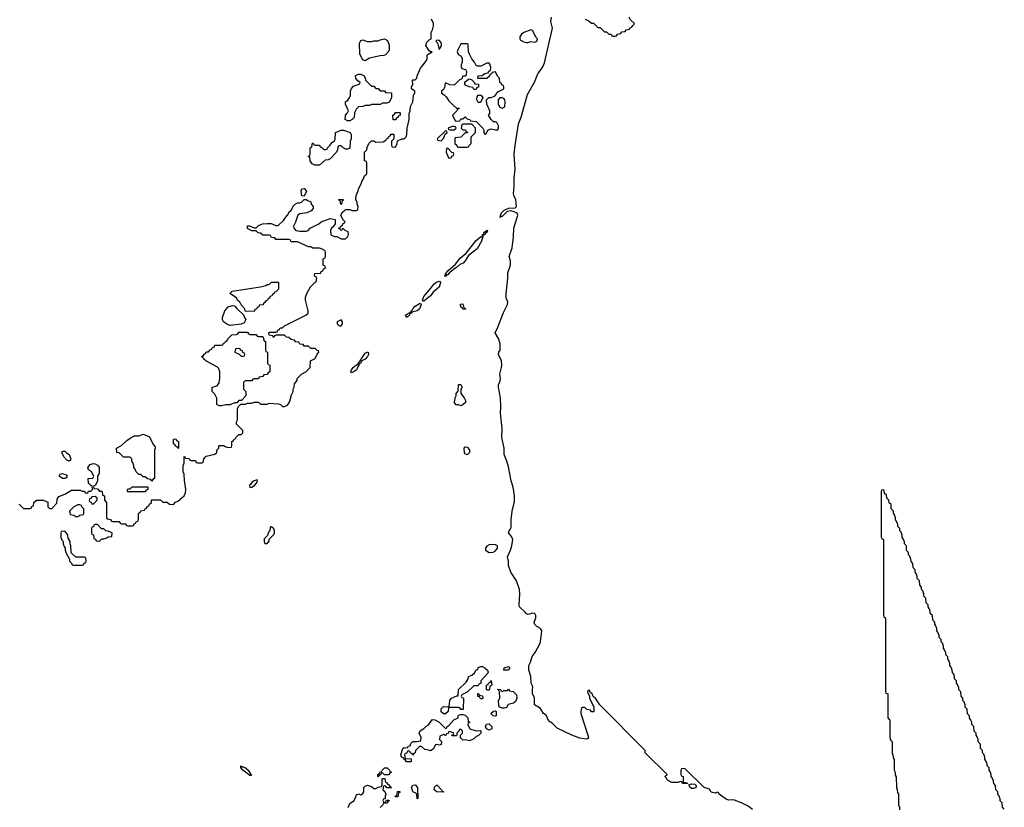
# Model space of a CAD drawing. Header units: inches. Extents: x 2701323 to 2964515, y 494916 to 722124.
# Tile 380 of 656: x 2777015 to 2786066, y 693188 to 700426. Entities that reach past the tile are written whole.
import ezdxf

# ---------------------------------------------------------------- set-up
doc = ezdxf.new("R2010")
doc.units = ezdxf.units.IN
doc.header["$MEASUREMENT"] = 0
for name, color, linetype in [('C7679', 7, 'Continuous'), ('C7689', 7, 'Continuous'), ('C7780', 7, 'Continuous')]:
    doc.layers.add(name, color=color, linetype=linetype)

msp = doc.modelspace()

# ---------------------------------------------------------------- linework, layer by layer
at = {"layer": 'C7679', "color": 2, "elevation": 10}
for points in [[(2780000, 699243.5), (2779988, 699250), (2779970, 699268), (2779950, 699268), (2779941, 699259), (2779936, 699230), (2779926, 699210), (2779870, 699148.7), (2779850, 699138), (2779823.6, 699136.4), (2779770, 699088.7), (2779728.9, 699088.9), (2779703.1, 699103.1), (2779686, 699130), (2779682, 699162), (2779666, 699170), (2779682, 699178), (2779686, 699190), (2779686, 699250), (2779702, 699258), (2779707.3, 699292.7), (2779712.7, 699292.7), (2779718, 699278), (2779730, 699274), (2779770, 699274), (2779778, 699258), (2779790, 699254), (2779810, 699234), (2779830, 699234), (2779842, 699238), (2779846, 699250), (2779870, 699274), (2779883.1, 699296.9), (2779910, 699314), (2779915.3, 699324.7), (2779918, 699390), (2779970, 699411.3), (2779991.1, 699411.1), (2780000, 699408.2)], [(2777010, 695974), (2777050, 695934), (2777110, 695934), (2777122, 695938), (2777128, 695952), (2777142, 695958), (2777146, 695990), (2777170, 696012), (2777230, 696012), (2777272.7, 695992.7), (2777274, 695950), (2777290, 695934), (2777310, 695934), (2777356.4, 695983.6), (2777360.4, 696019.6), (2777376.4, 696043.6), (2777430, 696064.7), (2777490, 696102), (2777570, 696102), (2777590, 696094), (2777610, 696094), (2777618, 696078), (2777630, 696074), (2777642, 696078), (2777647.3, 696092.7), (2777670, 696094), (2777686, 696110), (2777682, 696142), (2777670, 696146), (2777648.4, 696168.4), (2777646, 696210), (2777687.3, 696212.7), (2777698, 696230), (2777675.3, 696270), (2777648.7, 696288.7), (2777642, 696310), (2777662, 696338), (2777690, 696347.3), (2777710, 696344), (2777730, 696334), (2777746.8, 696310), (2777745.4, 696254.6), (2777732, 696230), (2777731.1, 696188.9), (2777712.7, 696147.3), (2777698, 696142), (2777694, 696130), (2777698, 696118), (2777730, 696114), (2777750, 696094), (2777770, 696094), (2777774, 696090), (2777778, 696058), (2777794, 696050), (2777794, 696010), (2777814, 695990), (2777814, 695850), (2777818, 695838), (2777850, 695834), (2777858, 695818), (2777870, 695814), (2777930, 695814), (2777938, 695798), (2777950, 695794), (2777990, 695794), (2777998, 695778), (2778010, 695774), (2778050, 695774), (2778062, 695778), (2778067.3, 695792.7), (2778082, 695798), (2778087.3, 695812.7), (2778102, 695818), (2778106, 695830), (2778107.3, 695892.7), (2778122, 695898), (2778130, 695914), (2778162, 695918), (2778167.3, 695932.7), (2778182, 695938), (2778187.3, 695952.7), (2778202, 695958), (2778207.3, 695972.7), (2778226, 695990), (2778226, 696010), (2778230, 696014), (2778310, 696014), (2778330, 695994), (2778370, 695994), (2778392.7, 695972.7), (2778430, 695972), (2778448.9, 695991.1), (2778470, 696002), (2778528.4, 696051.6), (2778540.4, 696079.6), (2778542, 696110), (2778534.6, 696174.6), (2778528.7, 696190), (2778528, 696250), (2778518, 696270), (2778518, 696330), (2778526, 696350), (2778527.3, 696412.7), (2778534, 696410), (2778538, 696398), (2778572.7, 696392.7), (2778578, 696378), (2778590, 696374), (2778630, 696374), (2778638, 696358), (2778650, 696354), (2778690, 696354), (2778702, 696358), (2778708.4, 696391.6), (2778730, 696414), (2778810, 696434), (2778826, 696450), (2778826, 696470), (2778846, 696490), (2778846, 696510), (2778850, 696514), (2778890, 696514), (2778903.6, 696503.6), (2778930, 696494), (2778962, 696498), (2778966, 696510), (2778966, 696550), (2778982, 696558), (2778986, 696570), (2779002, 696578), (2779006, 696590), (2779030, 696614), (2779050, 696614), (2779066, 696630), (2779066, 696650), (2779008, 696710), (2779008, 696730), (2779018, 696750), (2779018, 696850), (2779027.3, 696872.7), (2779047.3, 696892.7), (2779090, 696894), (2779110, 696902), (2779150, 696902), (2779170, 696912), (2779210, 696912), (2779230, 696894), (2779290, 696894), (2779310, 696902), (2779390, 696896), (2779412, 696890), (2779431.6, 696871.6), (2779450, 696871.3), (2779476.5, 696883.5), (2779495.3, 696910), (2779508.7, 696950), (2779510, 696974), (2779528, 697010), (2779528, 697030), (2779538, 697050), (2779540.4, 697079.6), (2779566, 697110), (2779566, 697130), (2779606, 697170), (2779646, 697190), (2779686, 697230), (2779688, 697290), (2779730, 697314), (2779748.4, 697351.6), (2779766, 697370), (2779762, 697382), (2779750, 697386), (2779730, 697406), (2779690, 697406), (2779670, 697426), (2779630, 697426), (2779622, 697442), (2779590, 697446), (2779582, 697462), (2779550, 697466), (2779542, 697482), (2779510, 697486), (2779490, 697506), (2779467.3, 697507.3), (2779450, 697526), (2779370, 697526), (2779358, 697522), (2779350, 697506), (2779342, 697522), (2779307.3, 697527.3), (2779306, 697550), (2779310, 697554), (2779370, 697554), (2779382, 697558), (2779387.3, 697572.7), (2779402, 697578), (2779410, 697594), (2779430, 697594), (2779450, 697614), (2779646, 697710), (2779666, 697730), (2779668, 697750), (2779642, 697850), (2779643.1, 697876.9), (2779655.3, 697910), (2779688, 697970), (2779727.3, 698012.7), (2779742, 698018), (2779746, 698050), (2779742, 698062), (2779726, 698070), (2779727.3, 698092.7), (2779782, 698098), (2779787.3, 698112.7), (2779802, 698118), (2779807.3, 698132.7), (2779826, 698150), (2779822, 698162), (2779806, 698170), (2779806, 698230), (2779822, 698238), (2779826, 698250), (2779826, 698290), (2779822, 698302), (2779796.4, 698316.4), (2779770, 698326), (2779710, 698328), (2779690, 698338), (2779670, 698338), (2779570, 698386), (2779510, 698386), (2779502, 698402), (2779490, 698406), (2779370, 698406), (2779362, 698422), (2779330, 698426), (2779322, 698442), (2779310, 698446), (2779250, 698446), (2779230, 698466), (2779207.3, 698467.3), (2779190, 698486), (2779150, 698486), (2779110, 698508.7), (2779108.4, 698531.6), (2779127.3, 698532.7), (2779170, 698514), (2779190, 698514), (2779210, 698534), (2779248.4, 698551.6), (2779290, 698554), (2779327.3, 698552.7), (2779370, 698534), (2779390, 698534), (2779440.4, 698579.6), (2779458, 698610), (2779478, 698630), (2779496.4, 698663.6), (2779510, 698674), (2779530, 698714), (2779546, 698730), (2779570, 698742), (2779590, 698742), (2779606, 698750), (2779630, 698774), (2779650, 698774), (2779663.6, 698763.6), (2779690, 698754), (2779694, 698730), (2779714, 698710), (2779714, 698690), (2779694, 698670), (2779654, 698650), (2779590, 698642), (2779572, 698630), (2779550, 698566), (2779532, 698530), (2779534, 698510), (2779554, 698490), (2779590, 698482), (2779650, 698482), (2779666, 698490), (2779686, 698510), (2779766, 698550), (2779786, 698570), (2779870, 698598), (2779914, 698590), (2779914, 698550), (2779896.9, 698523.1), (2779882, 698510), (2779872, 698490), (2779874, 698450), (2779910, 698434), (2779930, 698434), (2779970, 698411.3), (2780000, 698411.8)], [(2780000, 698576), (2779986, 698590), (2779968, 698630), (2779982, 698658), (2780000, 698673.4)], [(2780000, 698496), (2779990, 698506), (2779978, 698502), (2779974, 698490), (2779968, 698488), (2779962, 698502), (2779946, 698510), (2779962, 698518), (2779966, 698530), (2779982, 698538), (2779986, 698550), (2780000, 698564)]]:
    msp.add_lwpolyline(points, dxfattribs=at)
at = {"layer": 'C7679', "color": 2}
for points, elevation in [([(2779630, 698806), (2779608.4, 698808.4), (2779602, 698850), (2779610, 698872), (2779630, 698874), (2779652, 698850)], 10), ([(2779970, 698726), (2779966, 698730), (2779962, 698762), (2779946, 698770), (2779950, 698774), (2779990, 698774), (2779992.7, 698767.3), (2779978, 698762), (2779974, 698730)], 10), ([(2779170, 697746), (2779087.3, 697747.3), (2779086, 697770), (2779050, 697806), (2779038, 697830), (2779018, 697850), (2779008, 697870), (2778946, 697910), (2778968.9, 697931.1), (2779228.4, 697971.6), (2779276.4, 697983.6), (2779290, 697992), (2779307.3, 697992.7), (2779330, 698014), (2779390, 698014), (2779394, 698010), (2779394, 697950), (2779370, 697926), (2779358, 697922), (2779354, 697910), (2779338, 697902), (2779334, 697890), (2779318, 697882), (2779310, 697866), (2779298, 697862), (2779294, 697850), (2779278, 697842), (2779270, 697826), (2779258, 697822), (2779250, 697806), (2779218, 697802), (2779212.7, 697787.3), (2779198, 697782), (2779192.7, 697767.3), (2779178, 697762)], 10), ([(2778950, 697617.2), (2778924.1, 697624.1), (2778888.7, 697650), (2778878, 697670), (2778878, 697690), (2778902, 697750), (2778932.9, 697787.1), (2778970, 697801), (2778990, 697798), (2779010, 697772), (2779072.7, 697712.7), (2779083.6, 697683.6), (2779094, 697670), (2779078, 697642), (2779050, 697628)], 10), ([(2779970, 697668), (2779934, 697650), (2779934, 697630), (2779952.7, 697612.7), (2779970, 697612), (2779982, 697630), (2779982, 697650)], 10), ([(2779130, 697534), (2779190, 697534), (2779198, 697518), (2779210, 697514), (2779250, 697514), (2779254, 697510), (2779258, 697478), (2779274, 697470), (2779274, 697390), (2779278, 697378), (2779294, 697370), (2779294, 697270), (2779298, 697258), (2779314, 697250), (2779314, 697190), (2779298, 697182), (2779290, 697166), (2779258, 697162), (2779250, 697146), (2779218, 697142), (2779210, 697126), (2779170, 697126), (2779158, 697122), (2779150, 697106), (2779090, 697106), (2779078, 697102), (2779074, 697090), (2779074, 697030), (2779094, 697010), (2779094, 696970), (2779052.7, 696927.3), (2779030, 696926), (2779010, 696906), (2778990, 696906), (2778950, 696888), (2778910, 696888), (2778870, 696878), (2778850, 696878), (2778828.7, 696888.7), (2778827.3, 696947.3), (2778810, 696986), (2778786, 697010), (2778786, 697050), (2778830, 697062), (2778848, 697090), (2778854, 697130), (2778854, 697190), (2778849, 697210), (2778844, 697224), (2778833.6, 697233.6), (2778726, 697290), (2778706, 697310), (2778702, 697322), (2778686, 697330), (2778702, 697338), (2778710, 697354), (2778722, 697358), (2778730, 697374), (2778750, 697374), (2778767.3, 697392.7), (2778782, 697398), (2778786, 697410), (2778802, 697418), (2778810, 697434), (2778870, 697434), (2778882, 697438), (2778887.3, 697452.7), (2778902, 697458), (2778906, 697470), (2778922, 697478), (2778927.3, 697492.7), (2778966, 697530), (2779007.3, 697532.7), (2779022, 697538), (2779030, 697554), (2779110, 697554), (2779118, 697538)], 10), ([(2779030, 697406), (2778998, 697402), (2778994, 697370), (2779032.7, 697352.7), (2779050, 697334), (2779070, 697334), (2779082, 697338), (2779086, 697350), (2779082, 697362), (2779067.3, 697367.3), (2779062, 697382), (2779047.3, 697387.3), (2779042, 697402)], 10), ([(2778230, 696186), (2778222, 696202), (2778190, 696206), (2778170, 696226), (2778150, 696226), (2778130, 696246), (2778110, 696246), (2778086, 696270), (2778076.4, 696296.4), (2778066, 696310), (2778066, 696330), (2778056.4, 696356.4), (2778046, 696370), (2778046, 696390), (2778030, 696406), (2777970, 696406), (2777930, 696446), (2777908, 696450), (2777906, 696490), (2777950, 696512), (2778000.2, 696559.8), (2778030, 696582), (2778070, 696602), (2778110, 696602), (2778150, 696618), (2778210, 696594), (2778243.6, 696523.6), (2778259.6, 696499.6), (2778262, 696490), (2778254, 696470), (2778254, 696210), (2778238, 696202)], 10), ([(2778470, 696486), (2778462, 696502), (2778450, 696506), (2778442, 696522), (2778428, 696530), (2778430, 696572), (2778450, 696574), (2778458, 696558), (2778474, 696550), (2778474, 696490)], 10), ([(2777470, 696369), (2777450, 696379), (2777421.2, 696410), (2777402, 696450), (2777410, 696462), (2777430, 696462), (2777446, 696446), (2777471, 696431), (2777484.7, 696390), (2777482, 696378)], 10), ([(2777430, 696209.2), (2777409.3, 696209.3), (2777378, 696230), (2777388, 696250), (2777410, 696256), (2777443.6, 696243.6), (2777452, 696230), (2777443.6, 696216.4)], 10), ([(2779197.2, 696197.2), (2779170, 696189.2), (2779150, 696174.7), (2779140.9, 696159.1), (2779128.7, 696150), (2779130, 696126), (2779150, 696130.8), (2779173.1, 696146.9), (2779191.5, 696168.5), (2779202, 696190)], 10), ([(2778010, 696086), (2778006, 696090), (2778006, 696110), (2778010, 696114), (2778030, 696114), (2778050, 696134), (2778190, 696134), (2778194, 696130), (2778194, 696110), (2778178, 696102), (2778170, 696086)], 10), ([(2777710, 696046), (2777678, 696042), (2777672.7, 696027.3), (2777658, 696022), (2777654, 696010), (2777658, 695998), (2777672.7, 695992.7), (2777678, 695978), (2777690, 695974), (2777726, 696010), (2777726, 696030)], 10), ([(2777550, 695968), (2777514, 695950), (2777474, 695910), (2777478, 695878), (2777511.6, 695871.6), (2777530, 695862), (2777550, 695862), (2777568.4, 695871.6), (2777602, 695878), (2777606, 695890), (2777606, 695930), (2777586, 695950), (2777582, 695962), (2777567.3, 695967.3)], 10), ([(2777730, 695786), (2777710, 695786), (2777698, 695782), (2777692.7, 695767.3), (2777678, 695762), (2777674, 695750), (2777674, 695710), (2777678, 695698), (2777692.7, 695692.7), (2777698, 695658), (2777712.7, 695652.7), (2777718, 695638), (2777750, 695634), (2777770, 695654), (2777790, 695654), (2777816.4, 695663.6), (2777830, 695674), (2777862, 695678), (2777866, 695710), (2777827.3, 695727.3), (2777808.4, 695728.4), (2777787.3, 695747.3), (2777768.4, 695748.4)], 10), ([(2779330, 695766), (2779318, 695762), (2779314, 695730), (2779303.6, 695716.4), (2779292.7, 695687.3), (2779263.6, 695656.4), (2779262, 695630), (2779270, 695614), (2779290, 695614), (2779307.3, 695632.7), (2779308, 695652), (2779350, 695694), (2779358, 695710), (2779358, 695730), (2779350, 695746)], 10), ([(2777430, 695726), (2777398, 695722), (2777394, 695710), (2777394, 695670), (2777403.6, 695643.6), (2777414, 695630), (2777414, 695610), (2777423.6, 695583.6), (2777434, 695570), (2777434, 695550), (2777443.6, 695523.6), (2777474, 695470), (2777474, 695450), (2777492.7, 695432.7), (2777498, 695418), (2777510, 695414), (2777590, 695414), (2777602, 695418), (2777607.3, 695432.7), (2777622, 695438), (2777626, 695450), (2777622, 695482), (2777610, 695486), (2777530, 695486), (2777487.3, 695527.3), (2777486, 695590), (2777478, 695610), (2777478, 695630), (2777460.4, 695660.4), (2777458, 695690), (2777450, 695706)], 10), ([(2779060.7, 693560.7), (2779070, 693560.7), (2779090, 693550.4), (2779115.5, 693530), (2779135.9, 693495.9), (2779144.7, 693490), (2779138.8, 693481.2), (2779130, 693481.2), (2779066.6, 693530), (2779049.3, 693550), (2779048, 693570)], 6)]:
    msp.add_lwpolyline(points, close=True, dxfattribs=dict(at, elevation=elevation))
at = {"layer": 'C7689', "color": 2}
for points, elevation in [([(2780000, 698673.4), (2780010, 698682), (2780050, 698682), (2780070, 698674), (2780110, 698674), (2780122, 698678), (2780126, 698710), (2780118, 698730), (2780118, 698750), (2780106, 698770), (2780108.4, 698811.6), (2780127.3, 698852.7), (2780128.4, 698871.6), (2780156.4, 698923.6), (2780160.4, 698939.6), (2780176.4, 698963.6), (2780186, 698990), (2780206, 699010), (2780206, 699110), (2780202, 699122), (2780186, 699130), (2780186, 699210), (2780206, 699230), (2780208.4, 699251.6), (2780226, 699290), (2780248.4, 699311.6), (2780270, 699312), (2780290, 699302), (2780356.4, 699303.6), (2780382, 699318), (2780387.3, 699332.7), (2780402, 699338), (2780407.3, 699352.7), (2780422, 699358), (2780430, 699374), (2780450, 699374), (2780454, 699370), (2780454, 699330), (2780434, 699310), (2780434, 699270), (2780438, 699258), (2780470, 699254), (2780486, 699290), (2780487.3, 699312.7), (2780528.4, 699331.6), (2780550, 699332), (2780568, 699350), (2780574, 699370), (2780578, 699430), (2780595.3, 699510), (2780596.4, 699563.6), (2780606, 699590), (2780607.3, 699627.3), (2780628, 699670), (2780634, 699726), (2780638, 699742), (2780646, 699750), (2780646, 699770), (2780618, 699790), (2780618, 699810), (2780628, 699830), (2780626, 699870), (2780630, 699874), (2780650, 699874), (2780666, 699890), (2780668.4, 699911.6), (2780700.2, 699979.8), (2780715.9, 700000)], 10), ([(2781072.4, 700000), (2781072.7, 699992.7), (2781078, 699978), (2781112, 699970), (2781122, 699950), (2781119.6, 699920.4), (2781110, 699906), (2781090, 699906), (2781078, 699882), (2781054, 699870), (2781010, 699826), (2780968.4, 699828.4), (2780930, 699846), (2780922, 699830), (2780922, 699810), (2780910, 699786), (2780894, 699770), (2780894, 699750), (2780916.9, 699736.9), (2780936.9, 699716.9), (2780959.6, 699679.6), (2780999.6, 699639.6), (2781030, 699614), (2781050, 699614), (2781054, 699610), (2781038, 699602), (2781034, 699590), (2780994, 699550), (2781018, 699498), (2781030, 699494), (2781062, 699498), (2781070, 699514), (2781090, 699514), (2781110, 699534), (2781130, 699514), (2781154, 699510), (2781158, 699498), (2781210, 699492), (2781272, 699430), (2781282, 699410), (2781282, 699390), (2781290, 699374), (2781302, 699378), (2781318, 699410), (2781330, 699418), (2781350, 699424.7), (2781390, 699414), (2781410, 699414), (2781418, 699430), (2781418, 699450), (2781400.4, 699480.4), (2781390, 699488), (2781370, 699488), (2781348, 699510), (2781326, 699550), (2781336.4, 699563.6), (2781338, 699590), (2781308, 699650), (2781306, 699690), (2781328.4, 699711.6), (2781350, 699712), (2781376.4, 699723.6), (2781390, 699734), (2781410, 699762), (2781466, 699790), (2781466, 699810), (2781462, 699822), (2781447.3, 699827.3), (2781442, 699842), (2781427.3, 699847.3), (2781426, 699890), (2781407.3, 699907.3), (2781390, 699946), (2781358, 699942), (2781352.7, 699927.3), (2781338, 699922), (2781332.7, 699907.3), (2781310, 699886), (2781227.3, 699887.3), (2781228.4, 699911.6), (2781267.3, 699912.7), (2781290, 699932), (2781322, 699938), (2781328, 699952), (2781342, 699958), (2781346, 699990), (2781342.4, 700000)], 10), ([(2781254.3, 700000), (2781250, 699998), (2781230, 699998), (2781225, 700000)], 10), ([(2783750, 693169.2), (2783710, 693197.6), (2783650, 693229.6), (2783585.4, 693254.6), (2783570, 693258), (2783530, 693255.3), (2783510, 693262), (2783468, 693290), (2783446, 693310), (2783442, 693322), (2783430, 693326), (2783410, 693318), (2783370, 693328.7), (2783355.3, 693355.3), (2783306, 693370), (2783130, 693546), (2783098, 693542), (2783094, 693530), (2783094, 693490), (2783098, 693478), (2783114, 693470), (2783114, 693430), (2783118, 693418), (2783150, 693414), (2783154, 693406), (2783110, 693408), (2783102, 693422), (2783090, 693426), (2783063.6, 693416.4), (2783010, 693415.3), (2782970, 693438), (2782959, 693459), (2782946, 693470), (2782966, 693490), (2782766, 693690), (2782766, 693710), (2782348.9, 694128.9), (2782310, 694186), (2782287.3, 694207.3), (2782278, 694230), (2782262, 694242), (2782250, 694266), (2782238, 694262), (2782234, 694250), (2782254, 694210), (2782254, 694190), (2782262, 694170), (2782291.6, 694111.6), (2782294, 694070), (2782290, 694066), (2782270, 694066), (2782262, 694082), (2782230, 694086), (2782210, 694106), (2782190, 694106), (2782178, 694102), (2782172.7, 694067.3), (2782172, 694050), (2782238.8, 693850), (2782242.8, 693830), (2782238, 693822), (2782224.5, 693815.5), (2782163.5, 693823.5), (2782090, 693851.8), (2781955.1, 693915.1), (2781910, 693961.2), (2781880.7, 693980.7), (2781854.5, 694034.5), (2781829.7, 694049.7), (2781798.9, 694098.9), (2781748.7, 694130), (2781748, 694190), (2781742, 694210), (2781728, 694230), (2781728, 694270), (2781732.7, 694290), (2781730, 694306), (2781715.3, 694330), (2781714, 694390), (2781694, 694450), (2781694, 694490), (2781710, 694522), (2781726.6, 694573.4), (2781752.3, 694610), (2781796.9, 694690), (2781803, 694710), (2781814, 694810), (2781806.6, 694826.6), (2781790, 694842), (2781769.1, 694849.1), (2781749.3, 694869.3), (2781745.2, 694890), (2781758.4, 694930), (2781758.4, 694950), (2781750, 694969), (2781730, 694972), (2781690, 694959.3), (2781682, 694962), (2781670, 694969), (2781662, 694982), (2781609.2, 695030), (2781605.2, 695050), (2781613.2, 695150), (2781609.3, 695189.3), (2781581.2, 695270), (2781530, 695348), (2781509.2, 695410), (2781509.2, 695450), (2781499, 695490), (2781526.6, 695550), (2781538.4, 695590), (2781547.3, 695650), (2781536.3, 695676.3), (2781508, 695710), (2781514, 695730), (2781529.5, 695750.5), (2781533.1, 695766.9), (2781534.5, 695830), (2781543.7, 695910), (2781562.6, 695997.4), (2781564, 696050), (2781552.8, 696130), (2781533.3, 696190), (2781510, 696318), (2781494, 696370), (2781467.3, 696430), (2781469.6, 696490), (2781447.2, 696587.2), (2781449.6, 696670), (2781433.6, 696810), (2781436.9, 696870), (2781434, 696950), (2781417, 697050), (2781417, 697070), (2781431.3, 697108.7), (2781433.6, 697130), (2781427.3, 697170), (2781445.1, 697230), (2781446.9, 697250), (2781442.6, 697290), (2781415.1, 697350), (2781419.3, 697370), (2781431.5, 697390), (2781431, 697451), (2781416.1, 697496.1), (2781385.2, 697550), (2781410, 697601), (2781463.1, 697736.9), (2781500.5, 697810), (2781501.6, 697830), (2781487, 697870), (2781485.8, 697905.8), (2781502.4, 698050), (2781501, 698099), (2781526, 698170), (2781525.6, 698210), (2781515.1, 698250), (2781542, 698330), (2781555.1, 698430), (2781558, 698510), (2781594, 698630), (2781589.3, 698649.3), (2781562, 698662), (2781529.3, 698669.3), (2781497.3, 698662.7), (2781450, 698617.2), (2781441, 698619), (2781429.4, 698609.4), (2781438, 698622), (2781434, 698630), (2781444.5, 698650), (2781470, 698676.3), (2781510, 698694.9), (2781570, 698697.3), (2781580.9, 698710), (2781574.7, 698770), (2781556.9, 698810), (2781553, 698830), (2781560.5, 698890), (2781560.5, 698970), (2781568.5, 699051.5), (2781561.7, 699190), (2781569.8, 699270), (2781601.7, 699470), (2781624.8, 699530), (2781682.2, 699737.8), (2781747, 699853), (2781779.1, 699930), (2781817.3, 699982.7), (2781825.8, 700000)], 6), ([(2780000, 699408.2), (2780054, 699390), (2780062, 699370), (2780062, 699330), (2780052, 699310), (2780050, 699246), (2780030, 699238), (2780010, 699238), (2780000, 699243.5)], 10), ([(2780000, 698564), (2780006, 698570), (2780000, 698576)], 10), ([(2780000, 698411.8), (2780010, 698412), (2780028, 698430), (2780038, 698450), (2780035.3, 698475.3), (2780006, 698490), (2780000, 698496)], 10), ([(2786066, 693170), (2786048.4, 693188.4), (2786046, 693230), (2786028.4, 693248.4), (2786027.3, 693267.3), (2786016.4, 693296.4), (2786006, 693310), (2786006, 693330), (2785988.4, 693348.4), (2785986, 693390), (2785968.4, 693408.4), (2785967.3, 693427.3), (2785956.4, 693456.4), (2785946, 693470), (2785946, 693490), (2785936.4, 693516.4), (2785926, 693530), (2785926, 693550), (2785908.4, 693568.4), (2785907.3, 693587.3), (2785896.4, 693616.4), (2785886, 693630), (2785886, 693650), (2785876.4, 693676.4), (2785866, 693690), (2785866, 693710), (2785848.4, 693728.4), (2785846, 693770), (2785826, 693790), (2785826, 693810), (2785816.4, 693836.4), (2785806, 693850), (2785806, 693870), (2785788.4, 693888.4), (2785786, 693930), (2785766, 693950), (2785766, 693970), (2785756.4, 693996.4), (2785746, 694010), (2785746, 694030), (2785728.4, 694048.4), (2785726, 694090), (2785706, 694110), (2785706, 694130), (2785696.4, 694156.4), (2785686, 694170), (2785686, 694190), (2785668.4, 694208.4), (2785666, 694250), (2785648.4, 694268.4), (2785647.3, 694287.3), (2785636.4, 694316.4), (2785626, 694330), (2785626, 694350), (2785608.4, 694368.4), (2785606, 694410), (2785588.4, 694428.4), (2785587.3, 694447.3), (2785576.4, 694476.4), (2785566, 694490), (2785566, 694510), (2785556.4, 694536.4), (2785546, 694550), (2785546, 694570), (2785528.4, 694588.4), (2785527.3, 694607.3), (2785516.4, 694636.4), (2785506, 694650), (2785506, 694670), (2785496.4, 694696.4), (2785486, 694710), (2785486, 694730), (2785468.4, 694748.4), (2785467.3, 694767.3), (2785456.4, 694796.4), (2785446, 694810), (2785446, 694830), (2785436.4, 694856.4), (2785426, 694870), (2785426, 694890), (2785408.4, 694908.4), (2785406, 694950), (2785386, 694970), (2785386, 694990), (2785376.4, 695016.4), (2785366, 695030), (2785366, 695050), (2785348.4, 695068.4), (2785346, 695110), (2785326, 695130), (2785326, 695150), (2785316.4, 695176.4), (2785306, 695190), (2785306, 695210), (2785288.4, 695228.4), (2785286, 695270), (2785266, 695290), (2785266, 695310), (2785256.4, 695336.4), (2785246, 695350), (2785246, 695370), (2785228.4, 695388.4), (2785226, 695430), (2785208.4, 695448.4), (2785207.3, 695467.3), (2785196.4, 695496.4), (2785186, 695510), (2785186, 695530), (2785168.4, 695548.4), (2785166, 695590), (2785148.4, 695608.4), (2785147.3, 695627.3), (2785136.4, 695656.4), (2785126, 695670), (2785126, 695690), (2785116.4, 695716.4), (2785106, 695730), (2785106, 695750), (2785088.4, 695768.4), (2785087.3, 695787.3), (2785076.4, 695816.4), (2785066, 695830), (2785066, 695850), (2785056.4, 695876.4), (2785046, 695890), (2785046, 695910), (2785026, 695930), (2785026, 695970), (2785007.3, 695987.3), (2785006, 696010), (2784986, 696030), (2784982, 696062), (2784966, 696070), (2784962, 696102), (2784950, 696106), (2784938, 696102), (2784934, 696090), (2784934, 695670), (2784938, 695658), (2784954, 695650), (2784954, 694950), (2784958, 694938), (2784974, 694930), (2784974, 694250), (2784978, 694238), (2784994, 694230), (2784994, 694010), (2785014, 693990), (2785014, 693830), (2785023.6, 693803.6), (2785034, 693790), (2785034, 693690), (2785042, 693670), (2785043.6, 693643.6), (2785052.7, 693627.3), (2785054, 693530), (2785062, 693510), (2785063.6, 693483.6), (2785072.7, 693467.3), (2785074, 693370), (2785082, 693350), (2785083.6, 693323.6), (2785092, 693310), (2785094, 693210), (2785102, 693190), (2785103.6, 693163.6)], 6), ([(2780034.6, 693185.4), (2780050, 693224.7), (2780089, 693251), (2780103.1, 693276.9), (2780110, 693302), (2780131.6, 693311.6), (2780150, 693302), (2780170, 693314), (2780178, 693330), (2780178, 693370), (2780190, 693382), (2780210.9, 693390.9), (2780250, 693378), (2780270, 693362), (2780290, 693362), (2780310, 693372), (2780342, 693378), (2780346, 693390), (2780346, 693450), (2780350, 693454), (2780372.7, 693452.7), (2780378, 693418), (2780390, 693414), (2780398, 693398), (2780410, 693394), (2780418, 693378), (2780434, 693370), (2780430, 693366), (2780390, 693366), (2780382, 693382), (2780370, 693386), (2780358, 693382), (2780354, 693350), (2780372.7, 693332.7), (2780382, 693310), (2780374, 693290), (2780374, 693266), (2780358, 693262), (2780354, 693250), (2780358, 693238), (2780370, 693234), (2780382, 693238), (2780386, 693254), (2780410, 693254), (2780412.7, 693247.3), (2780398, 693242), (2780390, 693226), (2780358, 693222), (2780354, 693210), (2780330, 693186)], 6)]:
    msp.add_lwpolyline(points, dxfattribs=dict(at, elevation=elevation))
for points, elevation in [([(2780250, 699814), (2780270, 699814), (2780290, 699794), (2780310, 699794), (2780330, 699774), (2780370, 699774), (2780378, 699758), (2780432.7, 699752.7), (2780431.6, 699708.4), (2780411.1, 699668.9), (2780390, 699658), (2780350, 699658), (2780330, 699648), (2780250, 699646), (2780230, 699638), (2780190, 699638), (2780170, 699628), (2780130, 699626), (2780110, 699606), (2780092, 699570), (2780090, 699526), (2780070, 699508), (2780050, 699498), (2780030, 699498), (2780008.4, 699508.4), (2780008.7, 699550), (2780028.7, 699570), (2780038, 699590), (2780009, 699650), (2780009, 699670), (2780032.9, 699687.1), (2780050, 699714), (2780055.3, 699730), (2780055.3, 699770), (2780064.7, 699795.3), (2780084.7, 699815.3), (2780142, 699838), (2780146, 699850), (2780123.1, 699863.1), (2780105.6, 699885.6), (2780102, 699910), (2780106, 699914), (2780130, 699924.7), (2780150, 699924.7), (2780170, 699918), (2780182, 699910), (2780192, 699890), (2780194, 699870)], 10), ([(2781190, 699786), (2781182, 699802), (2781148.4, 699808.4), (2781107.3, 699827.3), (2781107.3, 699852.7), (2781140.4, 699879.6), (2781150, 699882), (2781170, 699874), (2781192.7, 699852.7), (2781198, 699838), (2781230, 699834), (2781234, 699830), (2781232.7, 699807.3), (2781218, 699802), (2781210, 699786)], 10), ([(2781230, 699666), (2781218, 699690), (2781220.4, 699719.6), (2781230, 699734), (2781252.7, 699732.7), (2781274, 699710), (2781250, 699666)], 10), ([(2781450, 699708), (2781430, 699708), (2781412, 699690), (2781412, 699650), (2781430, 699622), (2781450, 699612), (2781470, 699622), (2781475.3, 699630), (2781479, 699670), (2781475.3, 699690), (2781470, 699698)], 10), ([(2780470, 699506), (2780447.3, 699507.3), (2780446, 699550), (2780462, 699558), (2780470, 699574), (2780510, 699574), (2780514, 699570), (2780514, 699550), (2780498, 699542), (2780494, 699530), (2780478, 699522)], 10), ([(2781010, 699446), (2780990, 699446), (2780954, 699430), (2780958, 699418), (2780970, 699414), (2781010, 699414), (2781026, 699430), (2781022, 699442)], 10), ([(2781170, 699466), (2781090, 699466), (2781078, 699462), (2781074, 699430), (2781090, 699414), (2781112.7, 699412.7), (2781118, 699398), (2781134, 699390), (2781130, 699386), (2781110, 699386), (2781070, 699348), (2781018, 699342), (2781014, 699330), (2781014, 699290), (2781032.7, 699272.7), (2781038, 699258), (2781050, 699254), (2781130, 699254), (2781142, 699258), (2781146, 699270), (2781166, 699290), (2781166, 699350), (2781206, 699390), (2781206, 699430)], 10), ([(2780930, 699406), (2780854, 699330), (2780858, 699318), (2780890, 699314), (2780910, 699334), (2780926, 699374), (2780946, 699390), (2780942, 699402)], 10), ([(2780950, 699246), (2780938, 699242), (2780934, 699210), (2780958, 699158), (2780970, 699154), (2780982, 699158), (2780987.3, 699172.7), (2781002, 699178), (2781006, 699190), (2781002, 699202), (2780987.3, 699207.3)], 10), ([(2780930, 698066), (2780922, 698070), (2780929, 698089), (2780950, 698118.8), (2781020.7, 698179.3), (2781064.6, 698235.4), (2781120.7, 698279.3), (2781210, 698396.3), (2781250, 698430.7), (2781268.7, 698431.3), (2781270, 698451), (2781286, 698454), (2781281.2, 698461.2), (2781282.7, 698470), (2781313.4, 698493.4), (2781316, 698490), (2781310, 698469.4), (2781296.8, 698463.2), (2781290, 698449.2), (2781271.6, 698448.4), (2781271.6, 698431.6), (2781260.7, 698390), (2781219.9, 698320.1), (2781141.3, 698258.7), (2781110.4, 698209.6), (2781090.4, 698189.6), (2781062.4, 698177.6), (2781030, 698149.5), (2781004.9, 698135.1), (2780961.6, 698098.4), (2780950, 698082.7), (2780938, 698082)], 6), ([(2780730, 697839), (2780720.2, 697840.2), (2780719, 697850), (2780730, 697881), (2780798.6, 697961.4), (2780822.8, 697997.2), (2780850, 698017.1), (2780870, 698024), (2780879.9, 698019.9), (2780884, 698010), (2780870.3, 697969.7), (2780817.3, 697922.7), (2780790.3, 697889.7)], 6), ([(2780570, 697689.6), (2780562.7, 697710), (2780590, 697730.5), (2780606, 697734), (2780610, 697742), (2780618, 697742), (2780615.3, 697750), (2780624.5, 697755.5), (2780629.6, 697770), (2780650, 697792.7), (2780690, 697818.8), (2780699.8, 697819.8), (2780704.7, 697810), (2780690, 697769.2), (2780670, 697749.5), (2780621, 697739), (2780618, 697730), (2780598, 697722), (2780597.3, 697710), (2780590, 697702.7)], 6), ([(2781090, 697766), (2781082, 697782), (2781070, 697786), (2781067.3, 697812.7), (2781090, 697814), (2781098, 697778), (2781112, 697772), (2781114, 697766), (2781110, 697766)], 6), ([(2780062, 697182), (2780059, 697190), (2780065.6, 697210), (2780080.7, 697230), (2780110, 697253.4), (2780123.1, 697256.9), (2780130, 697276), (2780139.3, 697280.7), (2780150, 697304.7), (2780154.6, 697305.4), (2780190, 697360.5), (2780210, 697372.4), (2780218, 697370), (2780223, 697350), (2780212.4, 697330), (2780190, 697307.3), (2780165.4, 697294.6), (2780155.5, 697284.5), (2780150, 697269.3), (2780136, 697264), (2780133.4, 697250), (2780122.5, 697237.5), (2780110.2, 697209.8), (2780090, 697192.3), (2780070, 697182.7)], 6), ([(2781070, 696878), (2781050, 696888), (2781028.4, 696888.4), (2781008, 696910), (2781015.3, 696924.7), (2781018, 696950), (2781028, 696970), (2781028, 696990), (2781047.3, 697012.7), (2781050, 697074), (2781070, 697074), (2781082, 697050), (2781071.6, 697028.4), (2781071.6, 696991.6), (2781102, 696950), (2781112.7, 696927.3), (2781112.7, 696907.3), (2781090, 696888)], 6), ([(2781130, 696428), (2781110, 696438), (2781105.2, 696445.2), (2781102, 696490), (2781110, 696502), (2781130, 696498), (2781150, 696472), (2781150, 696448.7)], 6), ([(2781370, 695602), (2781330, 695599), (2781310, 695588.7), (2781296, 695570), (2781298, 695550), (2781330, 695531.3), (2781368.4, 695531.6), (2781390, 695544.7), (2781408, 695570), (2781408, 695590), (2781390, 695599)], 10), ([(2781070, 694086), (2781062, 694102), (2781050, 694106), (2780970, 694106), (2780958, 694102), (2780954, 694070), (2780930, 694046), (2780910, 694046), (2780890, 694066), (2780890, 694094), (2780910, 694114), (2780947.3, 694112.7), (2780962, 694118), (2780967.3, 694132.7), (2780970, 694174), (2780986, 694190), (2781034, 694214), (2781046, 694214), (2781048.7, 694270), (2781120.4, 694339.6), (2781138, 694370), (2781142, 694390), (2781170, 694402), (2781195.3, 694424.7), (2781210, 694452), (2781226, 694454), (2781230, 694472), (2781250, 694482), (2781270, 694482), (2781291.1, 694471.1), (2781314, 694450), (2781322, 694430), (2781319.6, 694420.4), (2781254, 694350), (2781252.7, 694327.3), (2781238, 694322), (2781230, 694306), (2781190, 694306), (2781130, 694246), (2781078, 694222), (2781074, 694210), (2781078, 694198), (2781094, 694190), (2781092.7, 694087.3)], 6), ([(2781510, 694448), (2781466, 694450), (2781468, 694470), (2781510, 694482), (2781522, 694470)], 6), ([(2781310, 694266), (2781306, 694270), (2781306, 694310), (2781322, 694318), (2781326, 694330), (2781342, 694338), (2781350, 694354), (2781354, 694310), (2781338, 694302), (2781334, 694270), (2781330, 694266)], 6), ([(2781250, 694186), (2781242, 694202), (2781227.3, 694207.3), (2781227.3, 694232.7), (2781232.7, 694232.7), (2781238, 694218), (2781270, 694214), (2781274, 694190), (2781270, 694186)], 6), ([(2781450, 694098), (2781427.3, 694107.3), (2781420.4, 694120.4), (2781418, 694170), (2781428, 694190), (2781426, 694250), (2781422, 694262), (2781406, 694270), (2781410, 694274), (2781434, 694270), (2781438, 694258), (2781450, 694254), (2781470, 694262), (2781498, 694262), (2781510, 694274), (2781518, 694258), (2781550, 694254), (2781582, 694222), (2781586, 694190), (2781576.8, 694163.2), (2781554.4, 694145.6), (2781506, 694134), (2781490, 694106), (2781470, 694098)], 6), ([(2781210, 693892), (2781250, 693894), (2781254, 693890), (2781254, 693870), (2781230, 693846), (2781210, 693838), (2781190, 693818), (2781150, 693798), (2781110, 693808), (2781090, 693806), (2781067.3, 693827.3), (2781066, 693850), (2781086, 693870), (2781086, 693890), (2781070, 693906), (2781058, 693902), (2781052.7, 693887.3), (2781034, 693870), (2781034, 693850), (2781030, 693846), (2780990, 693846), (2780987.3, 693852.7), (2781002, 693858), (2781006, 693870), (2780970, 693886), (2780958, 693882), (2780952.7, 693867.3), (2780938, 693862), (2780930, 693846), (2780918, 693858), (2780910, 693858), (2780878, 693842), (2780874, 693810), (2780891.6, 693791.6), (2780890, 693766), (2780870, 693758), (2780850, 693766), (2780838, 693762), (2780816.9, 693723.1), (2780790, 693706), (2780774.6, 693714.6), (2780740.4, 693720.4), (2780710, 693746), (2780690, 693746), (2780654, 693710), (2780652, 693688), (2780638, 693682), (2780630, 693666), (2780622, 693682), (2780607.3, 693687.3), (2780602, 693702), (2780590, 693706), (2780578, 693702), (2780572.7, 693687.3), (2780558, 693682), (2780554, 693670), (2780558, 693638), (2780612.7, 693632.7), (2780614, 693610), (2780610, 693606), (2780570, 693606), (2780562, 693622), (2780546, 693630), (2780542, 693642), (2780526, 693650), (2780518, 693670), (2780538, 693730), (2780550, 693738), (2780566, 693734), (2780582, 693738), (2780586, 693750), (2780606, 693754), (2780610, 693774), (2780630, 693794), (2780667.3, 693792.7), (2780702, 693798), (2780706, 693830), (2780688.7, 693870), (2780698, 693890), (2780730, 693911.3), (2780750, 693931.3), (2780770, 693942), (2780810, 693994), (2780831.6, 693991.6), (2780871.6, 693971.6), (2780930, 693914), (2780942, 693918), (2780946, 693930), (2780960.4, 693939.6), (2781007.3, 693992.7), (2781046, 694010), (2781046, 694030), (2781050, 694034), (2781070, 694042), (2781090, 694042), (2781110, 694034), (2781134, 694010), (2781138, 693978), (2781152, 693970), (2781138, 693962), (2781134, 693950), (2781154, 693910)], 6), ([(2781390, 694026), (2781368.4, 694028.4), (2781346, 694050), (2781370, 694072), (2781390, 694074), (2781394, 694070), (2781394, 694030)], 6), ([(2781330, 693898), (2781306, 693910), (2781298, 693930), (2781307.3, 693952.7), (2781330, 693954), (2781354, 693930), (2781354, 693910), (2781350, 693906)], 6), ([(2780370, 693486), (2780350, 693506), (2780338, 693502), (2780332.7, 693487.3), (2780318, 693482), (2780310, 693466), (2780306, 693470), (2780306, 693490), (2780322, 693498), (2780326, 693510), (2780342, 693518), (2780346, 693530), (2780370, 693551.3), (2780394, 693550), (2780414, 693530), (2780418, 693518), (2780434, 693510), (2780418, 693502), (2780410, 693486)], 6), ([(2780670, 693266), (2780666, 693310), (2780658, 693318), (2780628, 693330), (2780627.3, 693347.3), (2780618, 693370), (2780630, 693392), (2780650, 693394), (2780671.1, 693371.1), (2780674, 693270)], 6), ([(2780910, 693326), (2780849.1, 693329.1), (2780826, 693350), (2780827.3, 693372.7), (2780847.3, 693392.7), (2780852.7, 693392.7), (2780894, 693350), (2780898, 693338), (2780914, 693330)], 6), ([(2783190, 693362), (2783178, 693370), (2783166, 693394), (2783190, 693404.7), (2783222, 693402), (2783234, 693390), (2783230, 693368.7), (2783210, 693362)], 6), ([(2780470, 693286), (2780466, 693290), (2780482, 693298), (2780487.3, 693332.7), (2780510, 693334), (2780511.6, 693328.4), (2780498, 693322), (2780490, 693286)], 6)]:
    msp.add_lwpolyline(points, close=True, dxfattribs=dict(at, elevation=elevation))
at = {"layer": 'C7780', "color": 2}
for points, elevation in [([(2781825.8, 700000), (2781840.4, 700030), (2781912.3, 700347.7), (2781896.2, 700410), (2781904.5, 700450)], 6), ([(2782214, 700430), (2782250, 700414), (2782270, 700394), (2782290, 700394), (2782330, 700354), (2782350, 700354), (2782390, 700314), (2782410, 700314), (2782430, 700294), (2782452.7, 700292.7), (2782458, 700278), (2782470, 700274), (2782490, 700274), (2782502, 700278), (2782510, 700294), (2782542, 700298), (2782550, 700314), (2782582, 700318), (2782590, 700334), (2782622, 700338), (2782627.3, 700352.7), (2782642, 700358), (2782647.3, 700372.7), (2782662, 700378), (2782666, 700390), (2782630, 700426), (2782618, 700450)], 6), ([(2780715.9, 700000), (2780754.7, 700050), (2780760.7, 700070), (2780760.9, 700099.1), (2780769.1, 700110.9), (2780806, 700130), (2780792, 700132), (2780780.7, 700140.7), (2780748, 700190), (2780759, 700221), (2780779, 700241), (2780798, 700250), (2780798, 700310), (2780810, 700332), (2780819.6, 700370), (2780819.5, 700390), (2780802, 700430)], 10), ([(2781225, 700000), (2781210, 700006), (2781196.4, 700036.4), (2781170, 700066), (2781148.9, 700108.9), (2781142, 700130), (2781138, 700198), (2781130, 700206), (2781070, 700206), (2781042, 700150), (2781038, 700130), (2781044.7, 700110), (2781072, 700090), (2781082, 700070), (2781083.6, 700036.4), (2781072, 700010), (2781072.4, 700000)], 10), ([(2781342.4, 700000), (2781336.4, 700016.4), (2781330, 700026), (2781310, 700026), (2781254.3, 700000)], 10)]:
    msp.add_lwpolyline(points, dxfattribs=dict(at, elevation=elevation))
at = {"layer": 'C7780', "color": 2, "elevation": 10}
for points in [[(2781714.6, 700334.6), (2781650, 700308), (2781626.8, 700293.2), (2781612, 700270), (2781612, 700250), (2781619.6, 700239.6), (2781650, 700222), (2781670, 700218), (2781690, 700218), (2781710, 700224.7), (2781750, 700221), (2781768, 700230), (2781774, 700250), (2781762.7, 700262.7), (2781730, 700328)], [(2780190, 700048.7), (2780170, 700058), (2780142.7, 700110), (2780139, 700210), (2780150, 700234), (2780170, 700242), (2780210, 700224.7), (2780250, 700224.7), (2780270, 700232), (2780310, 700232), (2780330, 700242), (2780370, 700251.3), (2780396, 700236), (2780410.9, 700190.9), (2780410.9, 700149.1), (2780405.4, 700134.6), (2780376.9, 700103.1), (2780363.6, 700096.4), (2780330, 700095.3), (2780230, 700073.2)], [(2780850, 700239), (2780841, 700230), (2780854.8, 700214.8), (2780870, 700152), (2780892.5, 700187.5), (2780894, 700210), (2780875.5, 700235.5)]]:
    msp.add_lwpolyline(points, close=True, dxfattribs=at)

doc.saveas('drawing.dxf')
